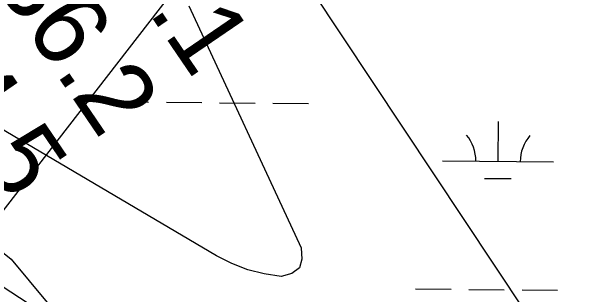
# Model space of a CAD drawing. Extents: x 3271442 to 3309282, y 752266 to 777610.
# Drawn here: x 3295820 to 3296335, y 764767 to 765022 of the extents above; entities that cross this region are included whole.
import ezdxf

# ---------------------------------------------------------------- set-up
doc = ezdxf.new("R2010")
doc.units = 0
for name, color, linetype in [('V-RIVR-RANG', 7, 'Continuous'), ('V-TOPO-MAJR', 7, 'Continuous'), ('V-TOPO-MINR', 7, 'Continuous'), ('V-UTIL-LINE', 7, 'Continuous'), ('V-WETL-SWMP', 7, 'Continuous')]:
    doc.layers.add(name, color=color, linetype=linetype)

msp = doc.modelspace()

# ---------------------------------------------------------------- linework, layer by layer
at = {"layer": 'V-TOPO-MAJR'}
for points in [[(3296380.08, 764487.64), (3296306.47, 764460.26), (3296301.15, 764458.95), (3296295.84, 764458.43), (3296290.54, 764459.1), (3296285.26, 764460.56), (3296280.12, 764462.92), (3296275.15, 764465.56), (3296270.44, 764468.64), (3296265.9, 764472.01), (3296239.7, 764493.37), (3296237.15, 764495.45), (3296234.6, 764497.54), (3296232.06, 764499.64), (3296229.53, 764501.74), (3295718.75, 764834.6), (3295705.45, 764840.86), (3295161.79, 765294.78), (3294528.74, 765832.31), (3293963.07, 766259.64)], [(3295268.45, 766223.86), (3295551.72, 765854.15), (3295573.08, 765825.95), (3295594.22, 765797.59), (3295615.03, 765768.99), (3295635.62, 765740.23), (3295669.84, 765691.87), (3295673.13, 765687.15), (3295676.39, 765682.4), (3295679.58, 765677.61), (3295682.73, 765672.79), (3296062.33, 765083.44), (3296282.88, 764751.61), (3296295.77, 764731.55), (3296308.23, 764711.24), (3296320.07, 764690.56), (3296331.48, 764669.62), (3296341.98, 764648.26)]]:
    msp.add_lwpolyline(points, dxfattribs=at)
at = {"layer": 'V-TOPO-MINR'}
msp.add_lwpolyline([(3295979.86, 765026.88), (3296081.09, 764809.03), (3296081.78, 764798.98), (3296079.5, 764791.01), (3296072.78, 764786.15), (3296063.1, 764783.36), (3296047.83, 764785.74), (3296032.97, 764789.42), (3296018.74, 764795.04), (3296004.92, 764801.97), (3295814.92, 764913.77), (3295150.42, 765341.98)], dxfattribs=at)
at = {"layer": 'V-UTIL-LINE'}
msp.add_lwpolyline([(3284680.99, 763349.58), (3290442.16, 762859.98), (3294363.62, 762975.03), (3296343.03, 765526.6)], dxfattribs=at)
at = {"layer": 'V-WETL-SWMP'}
for p, q in [((3295911.65, 764940.56), (3295943.64, 764940.29)), ((3295959.64, 764940.16), (3295991.64, 764939.9)), ((3296007.64, 764939.77), (3296039.64, 764939.5)), ((3296055.64, 764939.37), (3296087.64, 764939.11)), ((3296258.53, 764886.96), (3296258.83, 764922.96)), ((3296208.53, 764887.37), (3296308.53, 764886.54)), ((3296246.4, 764871.63), (3296270.4, 764871.43)), ((3296184.18, 764772.13), (3296216.17, 764771.87)), ((3296232.17, 764771.74), (3296264.17, 764771.47)), ((3296280.17, 764771.34), (3296312.17, 764771.08))]:
    msp.add_line(p, q, dxfattribs=at)
msp.add_lwpolyline([(3294219.19, 766127.03), (3294362.31, 765970.79), (3294596.51, 765749.44), (3294765.66, 765580.18), (3294856.74, 765476.01), (3294986.85, 765423.93), (3295077.93, 765410.91), (3295142.98, 765410.91), (3295247.08, 765293.73), (3295325.14, 765202.59), (3295507.3, 764994.26), (3295559.35, 764955.2), (3295663.44, 764903.12), (3295754.51, 764851.04), (3295819.57, 764798.96), (3295884.63, 764720.84), (3295949.68, 764681.78), (3296066.79, 764616.67), (3296196.9, 764538.55), (3296379.06, 764447.41)], dxfattribs=at)
for centre, start, end in [((3296203.29, 764887.89), 358.7563, 40.2999), ((3296313.78, 764886.98), 138.7563, 180.2999)]:
    msp.add_arc(centre, 35.25, start, end, dxfattribs=at)

# ---------------------------------------------------------------- texts
at = {"layer": 'V-RIVR-RANG'}
for s, p in [('34.1', (3295886.64, 765104.1)), ('36.2', (3295802.83, 765049.51)), ('34.5', (3295720.36, 764992.95))]:
    msp.add_text(s, height=67, rotation=304.2983, dxfattribs=at).set_placement(p)

doc.saveas('drawing.dxf')
